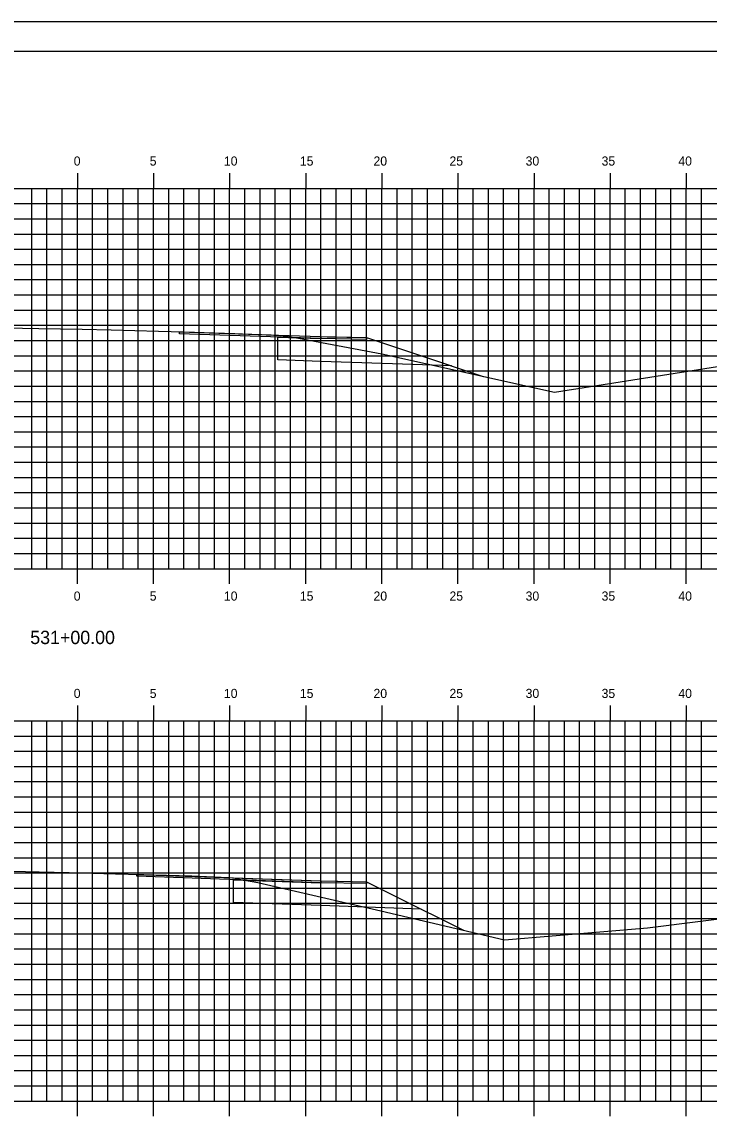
# Model space of a CAD drawing. Extents: x 1168600 to 1177589, y 610178 to 611246.
# Drawn here: x 1176610.3 to 1176655.4, y 610306.6 to 610378.7 of the extents above; entities that cross this region are included whole.
import ezdxf

# ---------------------------------------------------------------- set-up
doc = ezdxf.new("R2010")
doc.units = 0
for name, color, linetype in [('_Construction', 7, 'Continuous'), ('_Station Equation', 7, 'Continuous'), ('D_Roadway_Edge_TW', 7, 'Continuous'), ('D_Roadway_SubGrade', 7, 'Continuous'), ('D_Slope_Direction', 7, 'Continuous'), ('D_Text_Standard', 7, 'Continuous'), ('H_V ANNOTATION', 7, 'Continuous'), ('MAJOR', 7, 'Continuous'), ('MATCH LINES', 7, 'Continuous'), ('MINOR', 7, 'Continuous')]:
    doc.layers.add(name, color=color, linetype=linetype)

msp = doc.modelspace()

# ---------------------------------------------------------------- linework, layer by layer
at = {"layer": '_Construction'}
msp.add_line((1176698.898, 610376.801), (1176538.898, 610376.801), dxfattribs=at)
msp.add_lwpolyline([(1176530.805, 610268.742), (1176700.805, 610268.742), (1176700.805, 610378.742), (1176530.805, 610378.742)], close=True, dxfattribs=at)
at = {"layer": '_Station Equation'}
for points in [[(1176609.213, 610358.637), (1176611.353, 610358.595), (1176614.219, 610358.54), (1176616.12, 610358.493), (1176619.225, 610358.416), (1176620.888, 610358.366), (1176624.232, 610358.264), (1176626.807, 610358.162), (1176626.995, 610358.155), (1176627.057, 610358.152), (1176627.583, 610358.076), (1176628.422, 610357.955), (1176633.893, 610356.932), (1176645.24, 610354.395), (1176657.074, 610356.27), (1176669.21, 610357.804), (1176683.898, 610358.317)], [(1176608.648, 610322.928), (1176611.394, 610322.872), (1176613.364, 610322.823), (1176616.403, 610322.744), (1176618.08, 610322.696), (1176621.413, 610322.599), (1176623.833, 610322.495), (1176624.081, 610322.485), (1176624.164, 610322.481), (1176624.743, 610322.34), (1176625.747, 610322.169), (1176633.83, 610320.308), (1176641.95, 610318.407), (1176651.361, 610319.183), (1176665.979, 610321.032), (1176683.898, 610321.302)]]:
    msp.add_lwpolyline(points, dxfattribs=at)
at = {"layer": 'D_Roadway_Edge_TW'}
for points in [[(1176620.596, 610358.375), (1176627.057, 610358.152), (1176629.898, 610358.055), (1176629.898, 610357.93), (1176620.596, 610358.25), (1176620.596, 610358.375)], [(1176620.596, 610358.375), (1176627.057, 610358.152), (1176629.898, 610358.055), (1176629.898, 610357.93), (1176620.596, 610358.25), (1176620.596, 610358.375)], [(1176617.809, 610322.704), (1176624.164, 610322.481), (1176629.898, 610322.279), (1176629.898, 610322.154), (1176617.809, 610322.579), (1176617.809, 610322.704)], [(1176617.809, 610322.704), (1176624.164, 610322.481), (1176629.898, 610322.279), (1176629.898, 610322.154), (1176617.809, 610322.579), (1176617.809, 610322.704)]]:
    msp.add_lwpolyline(points, dxfattribs=at)
for points in [[(1176620.596, 610358.375), (1176627.057, 610358.152), (1176629.898, 610358.055), (1176632.894, 610357.997), (1176632.894, 610357.872), (1176629.898, 610357.93), (1176620.596, 610358.25)], [(1176620.596, 610358.375), (1176627.057, 610358.152), (1176629.898, 610358.055), (1176632.894, 610357.997), (1176632.894, 610357.872), (1176629.898, 610357.93), (1176620.596, 610358.25)], [(1176617.809, 610322.704), (1176624.164, 610322.481), (1176629.898, 610322.279), (1176632.892, 610322.221), (1176632.892, 610322.096), (1176629.898, 610322.154), (1176617.809, 610322.579)], [(1176617.809, 610322.704), (1176624.164, 610322.481), (1176629.898, 610322.279), (1176632.892, 610322.221), (1176632.892, 610322.096), (1176629.898, 610322.154), (1176617.809, 610322.579)]]:
    msp.add_lwpolyline(points, close=True, dxfattribs=at)
at = {"layer": 'D_Roadway_SubGrade'}
for points in [[(1176629.898, 610358.055), (1176632.894, 610357.997), (1176638.483, 610356.134), (1176635.942, 610356.222), (1176635.942, 610356.222), (1176629.898, 610356.43), (1176627.057, 610356.527), (1176627.057, 610358.027), (1176629.898, 610357.93)], [(1176629.898, 610322.279), (1176632.892, 610322.221), (1176636.493, 610320.42), (1176629.898, 610320.654), (1176624.164, 610320.856), (1176624.164, 610322.356), (1176629.898, 610322.154)], [(1176629.898, 610322.279), (1176632.892, 610322.221), (1176636.493, 610320.42), (1176629.898, 610320.654), (1176624.164, 610320.856), (1176624.164, 610322.356), (1176629.898, 610322.154)]]:
    msp.add_lwpolyline(points, close=True, dxfattribs=at)
at = {"layer": 'D_Slope_Direction'}
for points in [[(1176629.898, 610358.055), (1176632.894, 610357.997)], [(1176629.898, 610358.055), (1176632.894, 610357.997)], [(1176629.898, 610322.279), (1176632.892, 610322.221)], [(1176629.898, 610322.279), (1176632.892, 610322.221)]]:
    msp.add_lwpolyline(points, dxfattribs=at)
at = {"layer": 'D_Text_Standard'}
for points in [[(1176620.596, 610358.375), (1176621.599, 610358.34), (1176626.639, 610358.167), (1176626.977, 610358.155), (1176627.057, 610358.152), (1176627.105, 610358.151), (1176629.898, 610358.055), (1176630.304, 610358.047), (1176632.894, 610357.997), (1176635.525, 610357.12), (1176640.565, 610355.44)], [(1176617.809, 610322.704), (1176618.267, 610322.688), (1176622.513, 610322.539), (1176623.806, 610322.494), (1176624.164, 610322.481), (1176624.707, 610322.462), (1176629.898, 610322.279), (1176631.006, 610322.257), (1176632.892, 610322.221), (1176634.825, 610321.254), (1176639.257, 610319.037)]]:
    msp.add_lwpolyline(points, dxfattribs=at)
at = {"layer": 'MAJOR'}
for p, q in [((1176613.898, 610368.803), (1176613.898, 610367.801)), ((1176618.898, 610368.803), (1176618.898, 610367.801)), ((1176623.898, 610368.803), (1176623.898, 610367.801)), ((1176628.898, 610368.803), (1176628.898, 610367.801)), ((1176633.898, 610368.803), (1176633.898, 610367.801)), ((1176638.898, 610368.803), (1176638.898, 610367.801)), ((1176643.898, 610368.803), (1176643.898, 610367.801)), ((1176648.898, 610368.803), (1176648.898, 610367.801)), ((1176653.898, 610368.803), (1176653.898, 610367.801)), ((1176543.898, 610367.801), (1176683.898, 610367.801)), ((1176543.898, 610367.801), (1176683.898, 610367.801)), ((1176613.898, 610342.801), (1176613.898, 610367.801)), ((1176618.898, 610342.801), (1176618.898, 610367.801)), ((1176623.898, 610342.801), (1176623.898, 610367.801)), ((1176628.898, 610342.801), (1176628.898, 610367.801)), ((1176633.898, 610342.801), (1176633.898, 610367.801)), ((1176638.898, 610342.801), (1176638.898, 610367.801)), ((1176643.898, 610342.801), (1176643.898, 610367.801)), ((1176648.898, 610342.801), (1176648.898, 610367.801)), ((1176653.898, 610342.801), (1176653.898, 610367.801)), ((1176543.898, 610362.801), (1176683.898, 610362.801)), ((1176543.898, 610357.801), (1176683.898, 610357.801)), ((1176543.898, 610352.801), (1176683.898, 610352.801)), ((1176543.898, 610347.801), (1176683.898, 610347.801)), ((1176543.898, 610342.801), (1176683.898, 610342.801)), ((1176543.898, 610342.801), (1176683.898, 610342.801)), ((1176613.898, 610341.799), (1176613.898, 610342.801)), ((1176618.898, 610341.799), (1176618.898, 610342.801)), ((1176623.898, 610341.799), (1176623.898, 610342.801)), ((1176628.898, 610341.799), (1176628.898, 610342.801)), ((1176633.898, 610341.799), (1176633.898, 610342.801)), ((1176638.898, 610341.799), (1176638.898, 610342.801)), ((1176643.898, 610341.799), (1176643.898, 610342.801)), ((1176648.898, 610341.799), (1176648.898, 610342.801)), ((1176653.898, 610341.799), (1176653.898, 610342.801)), ((1176613.898, 610333.803), (1176613.898, 610332.801)), ((1176618.898, 610333.803), (1176618.898, 610332.801)), ((1176623.898, 610333.803), (1176623.898, 610332.801)), ((1176628.898, 610333.803), (1176628.898, 610332.801)), ((1176633.898, 610333.803), (1176633.898, 610332.801)), ((1176638.898, 610333.803), (1176638.898, 610332.801)), ((1176643.898, 610333.803), (1176643.898, 610332.801)), ((1176648.898, 610333.803), (1176648.898, 610332.801)), ((1176653.898, 610333.803), (1176653.898, 610332.801)), ((1176543.898, 610332.801), (1176683.898, 610332.801)), ((1176543.898, 610332.801), (1176683.898, 610332.801)), ((1176613.898, 610307.801), (1176613.898, 610332.801)), ((1176618.898, 610307.801), (1176618.898, 610332.801)), ((1176623.898, 610307.801), (1176623.898, 610332.801)), ((1176628.898, 610307.801), (1176628.898, 610332.801)), ((1176633.898, 610307.801), (1176633.898, 610332.801)), ((1176638.898, 610307.801), (1176638.898, 610332.801)), ((1176643.898, 610307.801), (1176643.898, 610332.801)), ((1176648.898, 610307.801), (1176648.898, 610332.801)), ((1176653.898, 610307.801), (1176653.898, 610332.801)), ((1176543.898, 610327.801), (1176683.898, 610327.801)), ((1176543.898, 610322.801), (1176683.898, 610322.801)), ((1176543.898, 610317.801), (1176683.898, 610317.801)), ((1176543.898, 610312.801), (1176683.898, 610312.801)), ((1176543.898, 610307.801), (1176683.898, 610307.801)), ((1176543.898, 610307.801), (1176683.898, 610307.801)), ((1176613.898, 610306.799), (1176613.898, 610307.801)), ((1176618.898, 610306.799), (1176618.898, 610307.801)), ((1176623.898, 610306.799), (1176623.898, 610307.801)), ((1176628.898, 610306.799), (1176628.898, 610307.801)), ((1176633.898, 610306.799), (1176633.898, 610307.801)), ((1176638.898, 610306.799), (1176638.898, 610307.801)), ((1176643.898, 610306.799), (1176643.898, 610307.801)), ((1176648.898, 610306.799), (1176648.898, 610307.801)), ((1176653.898, 610306.799), (1176653.898, 610307.801))]:
    msp.add_line(p, q, dxfattribs=at)
at = {"layer": 'MATCH LINES'}
for points in [[(1176629.898, 610358.055), (1176629.898, 610357.93)], [(1176629.898, 610358.055), (1176629.898, 610357.93)], [(1176629.898, 610322.279), (1176629.898, 610322.154)], [(1176629.898, 610322.279), (1176629.898, 610322.154)]]:
    msp.add_lwpolyline(points, dxfattribs=at)
at = {"layer": 'MINOR'}
for p, q in [((1176610.898, 610342.801), (1176610.898, 610367.801)), ((1176611.898, 610342.801), (1176611.898, 610367.801)), ((1176612.898, 610342.801), (1176612.898, 610367.801)), ((1176614.898, 610342.801), (1176614.898, 610367.801)), ((1176615.898, 610342.801), (1176615.898, 610367.801)), ((1176616.898, 610342.801), (1176616.898, 610367.801)), ((1176617.898, 610342.801), (1176617.898, 610367.801)), ((1176619.898, 610342.801), (1176619.898, 610367.801)), ((1176620.898, 610342.801), (1176620.898, 610367.801)), ((1176621.898, 610342.801), (1176621.898, 610367.801)), ((1176622.898, 610342.801), (1176622.898, 610367.801)), ((1176624.898, 610342.801), (1176624.898, 610367.801)), ((1176625.898, 610342.801), (1176625.898, 610367.801)), ((1176626.898, 610342.801), (1176626.898, 610367.801)), ((1176627.898, 610342.801), (1176627.898, 610367.801)), ((1176629.898, 610342.801), (1176629.898, 610367.801)), ((1176630.898, 610342.801), (1176630.898, 610367.801)), ((1176631.898, 610342.801), (1176631.898, 610367.801)), ((1176632.898, 610342.801), (1176632.898, 610367.801)), ((1176634.898, 610342.801), (1176634.898, 610367.801)), ((1176635.898, 610342.801), (1176635.898, 610367.801)), ((1176636.898, 610342.801), (1176636.898, 610367.801)), ((1176637.898, 610342.801), (1176637.898, 610367.801)), ((1176639.898, 610342.801), (1176639.898, 610367.801)), ((1176640.898, 610342.801), (1176640.898, 610367.801)), ((1176641.898, 610342.801), (1176641.898, 610367.801)), ((1176642.898, 610342.801), (1176642.898, 610367.801)), ((1176644.898, 610342.801), (1176644.898, 610367.801)), ((1176645.898, 610342.801), (1176645.898, 610367.801)), ((1176646.898, 610342.801), (1176646.898, 610367.801)), ((1176647.898, 610342.801), (1176647.898, 610367.801)), ((1176649.898, 610342.801), (1176649.898, 610367.801)), ((1176650.898, 610342.801), (1176650.898, 610367.801)), ((1176651.898, 610342.801), (1176651.898, 610367.801)), ((1176652.898, 610342.801), (1176652.898, 610367.801)), ((1176654.898, 610342.801), (1176654.898, 610367.801)), ((1176543.898, 610366.801), (1176683.898, 610366.801)), ((1176543.898, 610365.801), (1176683.898, 610365.801)), ((1176543.898, 610364.801), (1176683.898, 610364.801)), ((1176543.898, 610363.801), (1176683.898, 610363.801)), ((1176543.898, 610361.801), (1176683.898, 610361.801)), ((1176543.898, 610360.801), (1176683.898, 610360.801)), ((1176543.898, 610359.801), (1176683.898, 610359.801)), ((1176543.898, 610358.801), (1176683.898, 610358.801)), ((1176543.898, 610356.801), (1176683.898, 610356.801)), ((1176543.898, 610355.801), (1176683.898, 610355.801)), ((1176543.898, 610354.801), (1176683.898, 610354.801)), ((1176543.898, 610353.801), (1176683.898, 610353.801)), ((1176543.898, 610351.801), (1176683.898, 610351.801)), ((1176543.898, 610350.801), (1176683.898, 610350.801)), ((1176543.898, 610349.801), (1176683.898, 610349.801)), ((1176543.898, 610348.801), (1176683.898, 610348.801)), ((1176543.898, 610346.801), (1176683.898, 610346.801)), ((1176543.898, 610345.801), (1176683.898, 610345.801)), ((1176543.898, 610344.801), (1176683.898, 610344.801)), ((1176543.898, 610343.801), (1176683.898, 610343.801)), ((1176610.898, 610307.801), (1176610.898, 610332.801)), ((1176611.898, 610307.801), (1176611.898, 610332.801)), ((1176612.898, 610307.801), (1176612.898, 610332.801)), ((1176614.898, 610307.801), (1176614.898, 610332.801)), ((1176615.898, 610307.801), (1176615.898, 610332.801)), ((1176616.898, 610307.801), (1176616.898, 610332.801)), ((1176617.898, 610307.801), (1176617.898, 610332.801)), ((1176619.898, 610307.801), (1176619.898, 610332.801)), ((1176620.898, 610307.801), (1176620.898, 610332.801)), ((1176621.898, 610307.801), (1176621.898, 610332.801)), ((1176622.898, 610307.801), (1176622.898, 610332.801)), ((1176624.898, 610307.801), (1176624.898, 610332.801)), ((1176625.898, 610307.801), (1176625.898, 610332.801)), ((1176626.898, 610307.801), (1176626.898, 610332.801)), ((1176627.898, 610307.801), (1176627.898, 610332.801)), ((1176629.898, 610307.801), (1176629.898, 610332.801)), ((1176630.898, 610307.801), (1176630.898, 610332.801)), ((1176631.898, 610307.801), (1176631.898, 610332.801)), ((1176632.898, 610307.801), (1176632.898, 610332.801)), ((1176634.898, 610307.801), (1176634.898, 610332.801)), ((1176635.898, 610307.801), (1176635.898, 610332.801)), ((1176636.898, 610307.801), (1176636.898, 610332.801)), ((1176637.898, 610307.801), (1176637.898, 610332.801)), ((1176639.898, 610307.801), (1176639.898, 610332.801)), ((1176640.898, 610307.801), (1176640.898, 610332.801)), ((1176641.898, 610307.801), (1176641.898, 610332.801)), ((1176642.898, 610307.801), (1176642.898, 610332.801)), ((1176644.898, 610307.801), (1176644.898, 610332.801)), ((1176645.898, 610307.801), (1176645.898, 610332.801)), ((1176646.898, 610307.801), (1176646.898, 610332.801)), ((1176647.898, 610307.801), (1176647.898, 610332.801)), ((1176649.898, 610307.801), (1176649.898, 610332.801)), ((1176650.898, 610307.801), (1176650.898, 610332.801)), ((1176651.898, 610307.801), (1176651.898, 610332.801)), ((1176652.898, 610307.801), (1176652.898, 610332.801)), ((1176654.898, 610307.801), (1176654.898, 610332.801)), ((1176543.898, 610331.801), (1176683.898, 610331.801)), ((1176543.898, 610330.801), (1176683.898, 610330.801)), ((1176543.898, 610329.801), (1176683.898, 610329.801)), ((1176543.898, 610328.801), (1176683.898, 610328.801)), ((1176543.898, 610326.801), (1176683.898, 610326.801)), ((1176543.898, 610325.801), (1176683.898, 610325.801)), ((1176543.898, 610324.801), (1176683.898, 610324.801)), ((1176543.898, 610323.801), (1176683.898, 610323.801)), ((1176543.898, 610321.801), (1176683.898, 610321.801)), ((1176543.898, 610320.801), (1176683.898, 610320.801)), ((1176543.898, 610319.801), (1176683.898, 610319.801)), ((1176543.898, 610318.801), (1176683.898, 610318.801)), ((1176543.898, 610316.801), (1176683.898, 610316.801)), ((1176543.898, 610315.801), (1176683.898, 610315.801)), ((1176543.898, 610314.801), (1176683.898, 610314.801)), ((1176543.898, 610313.801), (1176683.898, 610313.801)), ((1176543.898, 610311.801), (1176683.898, 610311.801)), ((1176543.898, 610310.801), (1176683.898, 610310.801)), ((1176543.898, 610309.801), (1176683.898, 610309.801)), ((1176543.898, 610308.801), (1176683.898, 610308.801))]:
    msp.add_line(p, q, dxfattribs=at)

# ---------------------------------------------------------------- texts
at = {"layer": 'H_V ANNOTATION'}
for s, height, p in [('0', 0.6, (1176613.657, 610369.301)), ('5', 0.6, (1176618.649, 610369.301)), ('10', 0.6, (1176623.523, 610369.301)), ('15', 0.6, (1176628.515, 610369.301)), ('20', 0.6, (1176633.352, 610369.301)), ('25', 0.6, (1176638.344, 610369.301)), ('30', 0.6, (1176643.347, 610369.301)), ('35', 0.6, (1176648.339, 610369.301)), ('40', 0.6, (1176653.384, 610369.301)), ('0', 0.6, (1176613.657, 610340.701)), ('5', 0.6, (1176618.649, 610340.701)), ('10', 0.6, (1176623.523, 610340.701)), ('15', 0.6, (1176628.515, 610340.701)), ('20', 0.6, (1176633.352, 610340.701)), ('25', 0.6, (1176638.344, 610340.701)), ('30', 0.6, (1176643.347, 610340.701)), ('35', 0.6, (1176648.339, 610340.701)), ('40', 0.6, (1176653.384, 610340.701)), ('531+00.00', 0.875, (1176610.8, 610337.844)), ('0', 0.6, (1176613.657, 610334.301)), ('5', 0.6, (1176618.649, 610334.301)), ('10', 0.6, (1176623.523, 610334.301)), ('15', 0.6, (1176628.515, 610334.301)), ('20', 0.6, (1176633.352, 610334.301)), ('25', 0.6, (1176638.344, 610334.301)), ('30', 0.6, (1176643.347, 610334.301)), ('35', 0.6, (1176648.339, 610334.301)), ('40', 0.6, (1176653.384, 610334.301))]:
    msp.add_text(s, height=height, dxfattribs=at).set_placement(p)

doc.saveas('drawing.dxf')
